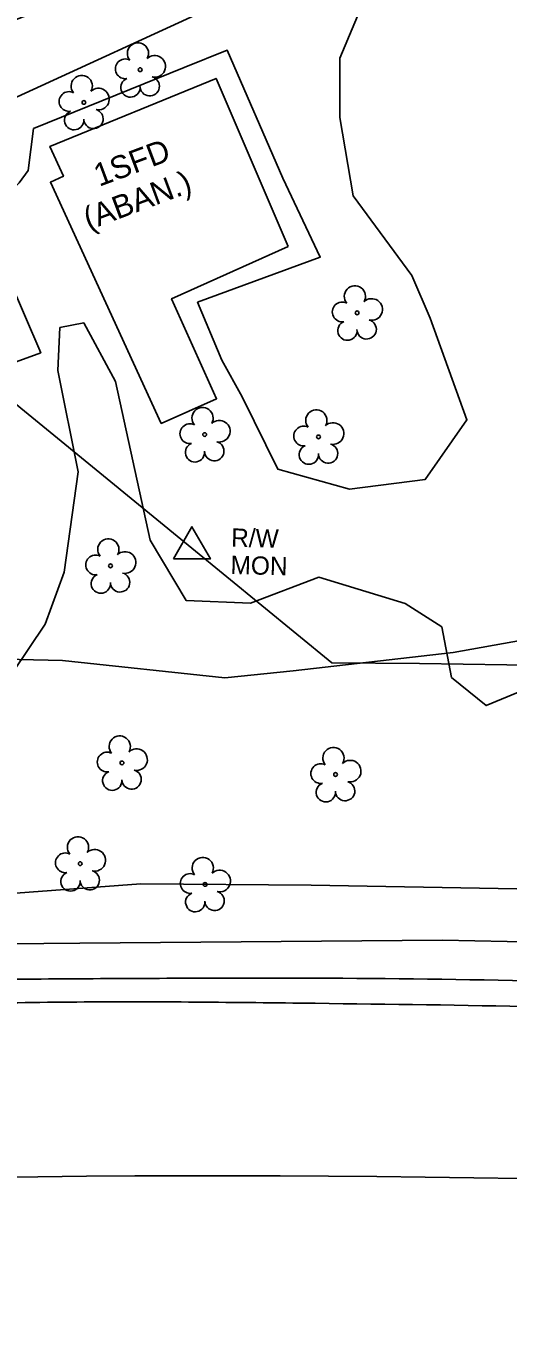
# Model space of a CAD drawing. Extents: x 553786 to 558838, y 502329 to 507342.
# Drawn here: x 554679.2 to 554763.6, y 503062.1 to 503289.2 of the extents above; entities that cross this region are included whole.
import ezdxf

# ---------------------------------------------------------------- set-up
doc = ezdxf.new("R2010")
doc.units = 0
for name, color, linetype in [('Exist Building Text', 7, 'Continuous'), ('Exist Right of Way Monument Text', 7, 'Continuous'), ('Exist Vegetation Hedge Row', 7, 'Continuous'), ('Exist Vegetation Tree CELL', 7, 'Continuous'), ('Prop Drainage Structure Headwall CELL', 7, 'Continuous'), ('Prop Drainage Structure Pipe Alternate 24in', 7, 'Continuous'), ('Prop Drainage Structure Pipe Alternate 36in', 7, 'Continuous'), ('Prop Drainage Structure Pipe Elbow Alternate CELL', 7, 'Continuous'), ('Prop Drainage Structure Pipe RCP 15in Class III Label', 7, 'Continuous'), ('Prop Earthen Structure V Ditch Lateral Detail Label', 7, 'Continuous'), ('Prop Erosion Rip Rap Class B Label', 7, 'Continuous'), ('Prop Erosion Rip Rap Pad Outlet for Jurisdictional Stream CELL', 7, 'Continuous'), ('Sheet Layout Plan Border', 7, 'Continuous')]:
    doc.layers.add(name, color=color, linetype=linetype)

# ---------------------------------------------------------------- blocks, each defined once
blk = doc.blocks.new('EXIST RIGHT OF WAY MONUMENT')
at = {"layer": 'Prop Drainage Structure Pipe Elbow Alternate CELL'}
blk.add_line((0, 0), (0, 0), dxfattribs=at)
blk.add_lwpolyline([(-0.065, -0.0378), (0, 0.075), (0.065, -0.0378)], close=True, dxfattribs=at)

msp = doc.modelspace()

# ---------------------------------------------------------------- linework, layer by layer
at = {"layer": 'Exist Vegetation Hedge Row'}
for points in [[(554680.5, 503271.21), (554679.54, 503263.82), (554678, 503261.66), (554674.4, 503258.13), (554668.19, 503266.96), (554660.8, 503277.09), (554660.64, 503282.74), (554670.79, 503287.79), (554687.47, 503294.13)], [(554738.93, 503294.97), (554734.13, 503283.5), (554734.15, 503273.1), (554736.49, 503259.41), (554746.76, 503245.42), (554750, 503237.93), (554756.42, 503220.14), (554749.12, 503209.67), (554735.86, 503207.99), (554723.27, 503211.45), (554717.05, 503224.17), (554713.49, 503230.6), (554709.25, 503240.73), (554730.73, 503248.66), (554724.16, 503262.48), (554714.42, 503284.89), (554706.89, 503281.88), (554680.5, 503271.21)], [(554671.04, 503167.26), (554682.56, 503184.31), (554685.89, 503193.41), (554688.32, 503211.01), (554684.78, 503228.78), (554685.12, 503236.29), (554689.3, 503237.1), (554694.85, 503226.86), (554700.93, 503199.04), (554707.26, 503188.45), (554718.53, 503188), (554730.49, 503192.52), (554745.61, 503187.9), (554752.01, 503183.81), (554753.7, 503174.96), (554759.8, 503170.04), (554770.54, 503174.51)], [(554765.14, 503137.93), (554729.16, 503138.55), (554699.31, 503138.76), (554664, 503136.16)]]:
    msp.add_lwpolyline(points, dxfattribs=at)
at = {"layer": 'Exist Vegetation Tree CELL'}
for p, q in [((554699.18, 503281.49), (554699.18, 503281.49)), ((554689.32, 503275.76), (554689.32, 503275.76)), ((554737.18, 503238.87), (554737.18, 503238.87)), ((554710.48, 503217.54), (554710.48, 503217.54)), ((554730.42, 503217.13), (554730.42, 503217.13)), ((554693.98, 503194.53), (554693.98, 503194.53)), ((554695.99, 503159.98), (554695.99, 503159.98)), ((554733.41, 503157.95), (554733.41, 503157.95)), ((554688.68, 503142.32), (554688.68, 503142.32)), ((554710.54, 503138.69), (554710.54, 503138.69))]:
    msp.add_line(p, q, dxfattribs=at)
for centre in [(554699.18, 503281.49), (554689.32, 503275.76), (554737.18, 503238.87), (554710.48, 503217.54), (554730.42, 503217.13), (554693.98, 503194.53), (554695.99, 503159.98), (554733.41, 503157.95), (554688.68, 503142.32), (554710.54, 503138.69)]:
    msp.add_circle(centre, 0.326, dxfattribs=at)
for centre, radius, start, end in [((554698.79, 503284.36), 1.86, 330.1651, 219.7134), ((554696.57, 503281.64), 1.73, 62.6636, 279.3457), ((554701.72, 503282.08), 1.9, 257.1011, 134.1999), ((554688.94, 503278.64), 1.86, 330.1651, 219.7134), ((554691.87, 503276.35), 1.9, 257.1011, 134.1999), ((554697.47, 503278.37), 1.69, 111.5671, 6.231), ((554700.85, 503278.59), 1.7, 181.2822, 74.56), ((554686.72, 503275.92), 1.73, 62.6636, 279.3457), ((554687.62, 503272.64), 1.69, 111.5671, 6.231), ((554691, 503272.86), 1.7, 181.2822, 74.56), ((554736.79, 503241.75), 1.86, 330.1651, 219.7134), ((554734.57, 503239.03), 1.73, 62.6636, 279.3457), ((554739.73, 503239.46), 1.9, 257.1011, 134.1999), ((554735.48, 503235.75), 1.69, 111.5671, 6.231), ((554738.85, 503235.98), 1.7, 181.2822, 74.56), ((554710.1, 503220.41), 1.86, 330.1651, 219.7134), ((554730.04, 503220), 1.86, 330.1651, 219.7134), ((554707.88, 503217.69), 1.73, 62.6636, 279.3457), ((554713.03, 503218.12), 1.9, 257.1011, 134.1999), ((554727.82, 503217.28), 1.73, 62.6636, 279.3457), ((554732.97, 503217.72), 1.9, 257.1011, 134.1999), ((554708.78, 503214.41), 1.69, 111.5671, 6.231), ((554712.16, 503214.64), 1.7, 181.2822, 74.56), ((554728.72, 503214.01), 1.69, 111.5671, 6.231), ((554732.1, 503214.23), 1.7, 181.2822, 74.56), ((554693.6, 503197.4), 1.86, 330.1651, 219.7134), ((554691.38, 503194.68), 1.73, 62.6636, 279.3457), ((554696.53, 503195.11), 1.9, 257.1011, 134.1999), ((554692.28, 503191.41), 1.69, 111.5671, 6.231), ((554695.66, 503191.63), 1.7, 181.2822, 74.56), ((554695.61, 503162.85), 1.86, 330.1651, 219.7134), ((554698.54, 503160.56), 1.9, 257.1011, 134.1999), ((554733.03, 503160.83), 1.86, 330.1651, 219.7134), ((554693.39, 503160.13), 1.73, 62.6636, 279.3457), ((554735.96, 503158.54), 1.9, 257.1011, 134.1999), ((554694.29, 503156.86), 1.69, 111.5671, 6.231), ((554697.67, 503157.08), 1.7, 181.2822, 74.56), ((554730.81, 503158.11), 1.73, 62.6636, 279.3457), ((554731.71, 503154.83), 1.69, 111.5671, 6.231), ((554735.08, 503155.05), 1.7, 181.2822, 74.56), ((554688.29, 503145.19), 1.86, 330.1651, 219.7134), ((554686.07, 503142.47), 1.73, 62.6636, 279.3457), ((554691.22, 503142.91), 1.9, 257.1011, 134.1999), ((554710.15, 503141.57), 1.86, 330.1651, 219.7134), ((554686.97, 503139.2), 1.69, 111.5671, 6.231), ((554690.35, 503139.42), 1.7, 181.2822, 74.56), ((554707.93, 503138.85), 1.73, 62.6636, 279.3457), ((554713.09, 503139.28), 1.9, 257.1011, 134.1999), ((554712.21, 503135.79), 1.7, 181.2822, 74.56), ((554708.83, 503135.57), 1.69, 111.5671, 6.231)]:
    msp.add_arc(centre, radius, start, end, dxfattribs=at)
at = {"layer": 'Prop Drainage Structure Headwall CELL'}
msp.add_spline([(555009.62, 503103.27), (554970.38, 503107.1), (554930.52, 503110.3), (554891.2, 503112.58), (554850.59, 503114.56), (554809.97, 503115.97), (554768.8, 503117.22), (554729.86, 503117.84), (554688.09, 503118.07), (554646.73, 503117.18), (554606.63, 503115.85)], degree=3, dxfattribs=at)
at = {"layer": 'Prop Drainage Structure Pipe Alternate 24in'}
for points in [[(554878.82, 503192.82), (554852.16, 503194.58), (554832.02, 503193.92), (554815.06, 503192.05), (554796.89, 503188.68), (554779.82, 503183.95), (554754, 503179.33), (554725.99, 503176.11)], [(554878.82, 503192.82), (554852.16, 503194.58), (554832.02, 503193.92), (554815.06, 503192.05), (554796.89, 503188.68), (554779.82, 503183.95), (554754, 503179.33), (554725.99, 503176.11)], [(554440.91, 503162.62), (554471.31, 503166.2), (554503.27, 503170.64), (554532.72, 503174.7), (554545.92, 503176.4), (554555.86, 503178.31), (554568.57, 503180.2), (554589.62, 503183.47), (554626.89, 503180.98), (554647.57, 503178.82), (554685.55, 503177.95), (554714, 503174.92)], [(554440.91, 503162.62), (554471.31, 503166.2), (554503.27, 503170.64), (554532.72, 503174.7), (554545.92, 503176.4), (554555.86, 503178.31), (554568.57, 503180.2), (554589.62, 503183.47), (554626.89, 503180.98), (554647.57, 503178.82), (554685.55, 503177.95), (554714, 503174.92), (554725.99, 503176.11)]]:
    msp.add_lwpolyline(points, dxfattribs=at)
at = {"layer": 'Prop Drainage Structure Pipe Alternate 36in'}
msp.add_spline([(555009.7, 503107.41), (554970.66, 503111.28), (554931.02, 503114.57), (554891.25, 503117.14), (554851.06, 503119.32), (554810.15, 503120.73), (554769.34, 503121.76), (554729.7, 503122.25), (554688.38, 503122.14), (554646.33, 503121.68), (554606.76, 503120.5)], degree=3, dxfattribs=at)
at = {"layer": 'Prop Drainage Structure Pipe RCP 15in Class III Label'}
for p, q in [((554666.54, 503271.65), (556141.94, 503949.43)), ((554652.46, 503243.26), (554708.24, 503197.62)), ((554708.24, 503197.62), (554732.77, 503177.55))]:
    msp.add_line(p, q, dxfattribs=at)
msp.add_arc((554712.36, 500222.83), 2954.79, 70.63346, 89.60428, dxfattribs=at)
at = {"layer": 'Prop Earthen Structure V Ditch Lateral Detail Label'}
msp.add_lwpolyline([(554632.95, 503274.36), (554637.99, 503270.57), (554643.04, 503265.38), (554650.17, 503258.07), (554656.46, 503249.82), (554662.45, 503238.38), (554666.82, 503225.58), (554676.18, 503229.82), (554681.76, 503231.87), (554673.14, 503251.85), (554666.24, 503263.09), (554658.5, 503274.7), (554652.14, 503284.23), (554652.62, 503286.16)], dxfattribs=at)
at = {"layer": 'Prop Erosion Rip Rap Class B Label'}
msp.add_lwpolyline([(554631.65, 503127.87), (554688.62, 503128.39), (554752.15, 503128.9), (554797.48, 503128), (554824.16, 503127.08), (554849.5, 503126.01), (554879.46, 503124.63), (554909.48, 503122.66), (554939.34, 503120.93), (554973.98, 503118.02), (555001.52, 503115.37), (555024.11, 503112.71)], dxfattribs=at)
at = {"layer": 'Prop Erosion Rip Rap Pad Outlet for Jurisdictional Stream CELL'}
msp.add_lwpolyline([(554725.13, 503250.52), (554712.49, 503279.97), (554683.38, 503268.05), (554685.72, 503262.81), (554683.47, 503261.75), (554702.88, 503219.49), (554712.57, 503223.8), (554704.69, 503241.35)], close=True, dxfattribs=at)
at = {"layer": 'Sheet Layout Plan Border'}
msp.add_arc((554712.36, 500222.83), 2864.79, 70.63346, 92.31986, dxfattribs=at)

# ---------------------------------------------------------------- block references
at = {"layer": 'Prop Drainage Structure Pipe Elbow Alternate CELL', "xscale": 50, "yscale": 50}
msp.add_blockref('EXIST RIGHT OF WAY MONUMENT', (554708.24, 503197.62), dxfattribs=at)

# ---------------------------------------------------------------- texts
at = {"layer": 'Exist Building Text'}
for s, p in [('1SFD', (554692, 503260.95)), ('(ABAN.)', (554690.17, 503253.33))]:
    msp.add_text(s, height=4, rotation=20.4891, dxfattribs=at).set_placement(p)
at = {"layer": 'Exist Right of Way Monument Text'}
for s, p in [('R/W', (554715.09, 503197.9)), ('MON', (554714.98, 503193.1))]:
    msp.add_text(s, height=3.2, rotation=358.6473, dxfattribs=at).set_placement(p)

doc.saveas('drawing.dxf')
